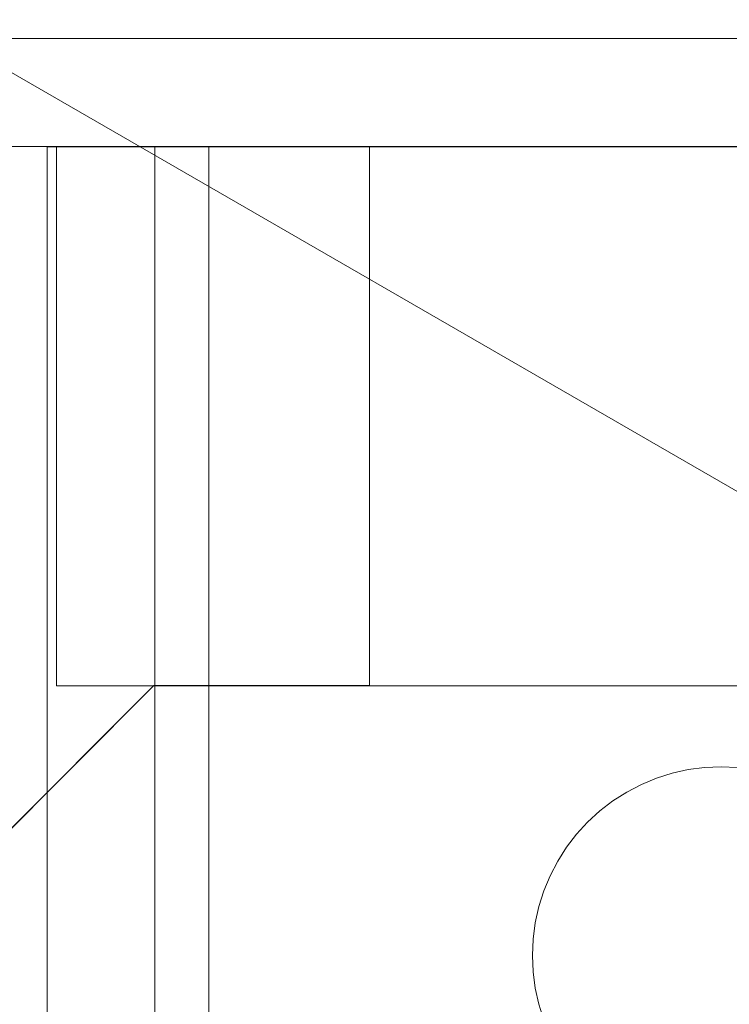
# Model space of a CAD drawing. Header units: inches. Extents: x -412 to -304, y -62 to 18.
# Tile 643 of 656: x -361.183 to -360.665, y -3.118 to -2.399. Entities that reach past the tile are written whole.
import ezdxf

# ---------------------------------------------------------------- set-up
doc = ezdxf.new("R2010")
doc.units = ezdxf.units.IN
doc.header["$LTSCALE"] = 32
doc.header["$MEASUREMENT"] = 0
doc.linetypes.add('Dash Style-1', pattern=[0.083328, 0.041656, -0.041672])
for name, color, linetype, lineweight in [('Black', 7, 'Continuous', 18), ('DashLine', 7, 'Continuous', 13), ('DashLineFill', 7, 'Dash Style-1', 13), ('Drawing', 7, 'Continuous', 18), ('Metal_HtAdjMech', 7, 'Continuous', 18), ('Metal_MP', 7, 'Continuous', 5), ('None', 7, 'Continuous', 18), ('SolidLine', 7, 'Continuous', 15), ('Wood_1-H', 7, 'Continuous', 13)]:
    doc.layers.add(name, color=color, linetype=linetype, lineweight=lineweight)

# ---------------------------------------------------------------- blocks, each defined once
blk = doc.blocks.new('Group-20')
at = {"layer": 'Black'}
for points in [[(-34.54794, 16.53613, 28.9791), (34.54794, 16.53613, 28.9791), (34.54794, -16.53613, 28.9791), (-34.54794, -16.53613, 28.9791)], [(-34.54794, 16.53613, 27.70079), (34.54794, 16.53613, 27.70079), (34.54794, -16.53613, 27.70079), (-34.54794, -16.53613, 27.70079)]]:
    blk.add_3dface(points, dxfattribs=at)
at = {"layer": 'Wood_1-H'}
for points in [[(-35.96494, 17.95313, 28.99879), (35.96494, 17.95313, 28.99879), (35.96494, -17.95313, 28.99879), (-35.96494, -17.95313, 28.99879)], [(-35.96494, 17.95313, 28.9791), (35.96494, 17.95313, 28.9791), (35.96494, -17.95313, 28.9791), (-35.96494, -17.95313, 28.9791)]]:
    blk.add_3dface(points, dxfattribs=at)
blk = doc.blocks.new('MP-Leg-502-89 (3D)')
at = {"layer": 'Metal_MP', "invisible_edges": 8}
for points in [[(-1.84436, 0.25, 5.29509), (-19.27102, 0.25, 1.8125), (-19.27102, -0.25, 1.8125), (-1.84436, -0.25, 5.29509)], [(-1.84436, -0.25, 2.30255), (-19.27102, -0.25, 0.3125), (-19.27102, 0.25, 0.3125), (-1.84436, 0.25, 2.30255)]]:
    blk.add_3dface(points, dxfattribs=at)
at = {"layer": 'Metal_MP'}
for points in [[(-1.84436, 0.25, 5.29509), (-1.84436, 0.25, 2.30255), (-19.27102, 0.25, 0.3125), (-19.27102, 0.25, 1.8125)], [(-1.84436, -0.25, 2.30255), (-1.84436, -0.25, 5.29509), (-19.27102, -0.25, 1.8125), (-19.27102, -0.25, 0.3125)]]:
    blk.add_3dface(points, dxfattribs=at)
blk = doc.blocks.new('MPHtAdjLeg-16-NoCable (3D)')
at = {"layer": 'DashLine', "color": 7, "rotation": 59.99999999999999}
blk.add_blockref('MP-Leg-502-89 (3D)', (0, 0), dxfattribs=at)
blk = doc.blocks.new('MpHtAdjBase-3 (3D)')
at = {"layer": 'Black', "color": 7}
blk.add_blockref('MPHtAdjLeg-16-NoCable (3D)', (-21.55512, 0), dxfattribs=at)
blk = doc.blocks.new('TEK04-FrameA (3D)')
at = {"layer": 'Metal_HtAdjMech'}
for points, invisible_edges in [([(0, -0.37402, 10.11811), (0, 0.37402, 10.11811), (0, 0.37402, 10.03937), (0, -0.37402, 10.03937)], 10), ([(0.45276, 0, 10.11811), (0.45328, 0.01201, 10.11811), (0, 0.37402, 10.11811), (0, -0.37402, 10.11811)], 10), ([(2.17736, -0.13727, 10.03937), (9.25197, 0.37402, 10.03937), (0, -0.37402, 10.03937)], 11), ([(0.45328, 0.01201, 10.03937), (0.45276, 0, 10.03937), (0, -0.37402, 10.03937), (0, 0.37402, 10.03937)], 10), ([(9.25197, 0.37402, 10.03937), (20.57087, 0.37402, 10.03937), (20.57087, -0.37402, 10.03937), (0, -0.37402, 10.03937)], 8), ([(0.3937, 0.37402, 11.53543), (0.3937, -0.37402, 11.53543), (0.3937, -0.37402, 11.61417), (0.3937, 0.37402, 11.61417)], 10), ([(0.45328, 0.01201, 10.03937), (0.45328, 0.01201, 10.11811), (0.45276, 0, 10.11811), (0.45276, 0, 10.03937)], 5), ([(0, -0.37402, 10.11811), (0.45328, -0.01201, 10.11811), (0.45276, 0, 10.11811)], 9), ([(0, -0.37402, 10.03937), (0.45276, 0, 10.03937), (0.45328, -0.01201, 10.03937)], 9), ([(0.45276, 0, 10.03937), (0.45276, 0, 10.11811), (0.45328, -0.01201, 10.11811), (0.45328, -0.01201, 10.03937)], 5), ([(0.60256, -0.13727, 10.03937), (2.02756, 0, 10.03937), (2.02808, -0.01201, 10.03937)], 9), ([(2.02756, 0, 10.03937), (0.60256, -0.13727, 10.03937), (0.61448, -0.1357, 10.03937)], 9), ([(2.02756, 0, 10.03937), (0.61448, -0.1357, 10.03937), (0.62622, -0.1331, 10.03937)], 9), ([(0.45485, -0.02393, 10.11811), (0.45328, -0.01201, 10.11811), (0, -0.37402, 10.11811)], 10), ([(0.60256, -0.13727, 10.03937), (2.02808, -0.01201, 10.03937), (2.02965, -0.02393, 10.03937), (0, -0.37402, 10.03937)], 13), ([(0, -0.37402, 10.03937), (0.45328, -0.01201, 10.03937), (0.45485, -0.02393, 10.03937)], 9), ([(0.45328, -0.01201, 10.03937), (0.45328, -0.01201, 10.11811), (0.45485, -0.02393, 10.11811), (0.45485, -0.02393, 10.03937)], 5), ([(0, -0.37402, 10.11811), (0.45745, -0.03566, 10.11811), (0.45485, -0.02393, 10.11811)], 9), ([(0, -0.37402, 10.03937), (2.02965, -0.02393, 10.03937), (2.03225, -0.03566, 10.03937)], 9), ([(0.45485, -0.02393, 10.03937), (0.45745, -0.03566, 10.03937), (0, -0.37402, 10.03937)], 10), ([(0.45485, -0.02393, 10.03937), (0.45485, -0.02393, 10.11811), (0.45745, -0.03566, 10.11811), (0.45745, -0.03566, 10.03937)], 5), ([(0.46107, -0.04713, 10.11811), (0.45745, -0.03566, 10.11811), (0, -0.37402, 10.11811)], 10), ([(0, -0.37402, 10.03937), (2.03225, -0.03566, 10.03937), (2.03587, -0.04713, 10.03937)], 9), ([(0, -0.37402, 10.03937), (0.45745, -0.03566, 10.03937), (0.46107, -0.04713, 10.03937)], 9), ([(0.45745, -0.03566, 10.03937), (0.45745, -0.03566, 10.11811), (0.46107, -0.04713, 10.11811), (0.46107, -0.04713, 10.03937)], 5), ([(0, -0.37402, 10.11811), (0.46567, -0.05823, 10.11811), (0.46107, -0.04713, 10.11811)], 9), ([(2.03587, -0.04713, 10.03937), (2.04047, -0.05823, 10.03937), (0, -0.37402, 10.03937)], 10), ([(0.46107, -0.04713, 10.03937), (0.46567, -0.05823, 10.03937), (0, -0.37402, 10.03937)], 10), ([(0.46107, -0.04713, 10.03937), (0.46107, -0.04713, 10.11811), (0.46567, -0.05823, 10.11811), (0.46567, -0.05823, 10.03937)], 5), ([(0, -0.37402, 10.11811), (0.47122, -0.0689, 10.11811), (0.46567, -0.05823, 10.11811)], 9), ([(2.04047, -0.05823, 10.03937), (2.04602, -0.0689, 10.03937), (0, -0.37402, 10.03937)], 10), ([(0.46567, -0.05823, 10.03937), (0.47122, -0.0689, 10.03937), (0, -0.37402, 10.03937)], 10), ([(0.46567, -0.05823, 10.03937), (0.46567, -0.05823, 10.11811), (0.47122, -0.0689, 10.11811), (0.47122, -0.0689, 10.03937)], 5), ([(0, -0.37402, 10.11811), (0.47768, -0.07904, 10.11811), (0.47122, -0.0689, 10.11811)], 9), ([(2.04602, -0.0689, 10.03937), (2.05248, -0.07904, 10.03937), (0, -0.37402, 10.03937)], 10), ([(0.47122, -0.0689, 10.03937), (0.47768, -0.07904, 10.03937), (0, -0.37402, 10.03937)], 10), ([(0.47122, -0.0689, 10.03937), (0.47122, -0.0689, 10.11811), (0.47768, -0.07904, 10.11811), (0.47768, -0.07904, 10.03937)], 5), ([(0.48499, -0.08857, 10.11811), (0.47768, -0.07904, 10.11811), (0, -0.37402, 10.11811)], 10), ([(0, -0.37402, 10.03937), (2.05248, -0.07904, 10.03937), (2.0598, -0.08857, 10.03937)], 9), ([(0, -0.37402, 10.03937), (0.47768, -0.07904, 10.03937), (0.48499, -0.08857, 10.03937)], 9), ([(0.47768, -0.07904, 10.03937), (0.47768, -0.07904, 10.11811), (0.48499, -0.08857, 10.11811), (0.48499, -0.08857, 10.03937)], 5), ([(0, -0.37402, 10.11811), (0.49312, -0.09744, 10.11811), (0.48499, -0.08857, 10.11811)], 9), ([(2.0598, -0.08857, 10.03937), (2.06792, -0.09744, 10.03937), (0, -0.37402, 10.03937)], 10), ([(0.48499, -0.08857, 10.03937), (0.49312, -0.09744, 10.03937), (0, -0.37402, 10.03937)], 10), ([(0.48499, -0.08857, 10.03937), (0.48499, -0.08857, 10.11811), (0.49312, -0.09744, 10.11811), (0.49312, -0.09744, 10.03937)], 5), ([(0.50198, -0.10556, 10.11811), (0.49312, -0.09744, 10.11811), (0, -0.37402, 10.11811)], 10), ([(0, -0.37402, 10.03937), (0.49312, -0.09744, 10.03937), (0.50198, -0.10556, 10.03937)], 9), ([(2.06792, -0.09744, 10.03937), (2.07678, -0.10556, 10.03937), (0, -0.37402, 10.03937)], 10), ([(0.49312, -0.09744, 10.03937), (0.49312, -0.09744, 10.11811), (0.50198, -0.10556, 10.11811), (0.50198, -0.10556, 10.03937)], 5), ([(0, -0.37402, 10.11811), (0.51152, -0.11288, 10.11811), (0.50198, -0.10556, 10.11811)], 9), ([(0, -0.37402, 10.03937), (2.07678, -0.10556, 10.03937), (2.08632, -0.11288, 10.03937)], 9), ([(0.50198, -0.10556, 10.03937), (0.51152, -0.11288, 10.03937), (0, -0.37402, 10.03937)], 10), ([(0.50198, -0.10556, 10.03937), (0.50198, -0.10556, 10.11811), (0.51152, -0.11288, 10.11811), (0.51152, -0.11288, 10.03937)], 5), ([(0.52165, -0.11933, 10.11811), (0.51152, -0.11288, 10.11811), (0, -0.37402, 10.11811)], 10), ([(0, -0.37402, 10.03937), (0.51152, -0.11288, 10.03937), (0.52165, -0.11933, 10.03937)], 9), ([(2.08632, -0.11288, 10.03937), (2.09646, -0.11933, 10.03937), (0, -0.37402, 10.03937)], 10), ([(0.51152, -0.11288, 10.03937), (0.51152, -0.11288, 10.11811), (0.52165, -0.11933, 10.11811), (0.52165, -0.11933, 10.03937)], 5), ([(0, -0.37402, 10.11811), (0.53232, -0.12488, 10.11811), (0.52165, -0.11933, 10.11811)], 9), ([(0.52165, -0.11933, 10.03937), (0.53232, -0.12488, 10.03937), (0, -0.37402, 10.03937)], 10), ([(2.09646, -0.11933, 10.03937), (2.10712, -0.12488, 10.03937), (0, -0.37402, 10.03937)], 10), ([(0.52165, -0.11933, 10.03937), (0.52165, -0.11933, 10.11811), (0.53232, -0.12488, 10.11811), (0.53232, -0.12488, 10.03937)], 5), ([(0.54342, -0.12949, 10.11811), (0.53232, -0.12488, 10.11811), (0, -0.37402, 10.11811)], 10), ([(0, -0.37402, 10.03937), (0.53232, -0.12488, 10.03937), (0.54342, -0.12949, 10.03937)], 9), ([(0, -0.37402, 10.03937), (2.10712, -0.12488, 10.03937), (2.11823, -0.12949, 10.03937)], 9), ([(0.53232, -0.12488, 10.03937), (0.53232, -0.12488, 10.11811), (0.54342, -0.12949, 10.11811), (0.54342, -0.12949, 10.03937)], 5), ([(0, -0.37402, 10.11811), (0.55489, -0.1331, 10.11811), (0.54342, -0.12949, 10.11811)], 9), ([(0.54342, -0.12949, 10.03937), (0.55489, -0.1331, 10.03937), (0, -0.37402, 10.03937)], 10), ([(2.11823, -0.12949, 10.03937), (2.12969, -0.1331, 10.03937), (0, -0.37402, 10.03937)], 10), ([(2.16535, -0.1378, 10.11811), (0.62622, -0.1331, 10.11811), (0, -0.37402, 10.11811)], 11), ([(0.62622, -0.1331, 10.11811), (0.61448, -0.1357, 10.11811), (0, -0.37402, 10.11811)], 10), ([(0.56662, -0.1357, 10.11811), (0.55489, -0.1331, 10.11811), (0, -0.37402, 10.11811)], 10), ([(0, -0.37402, 10.03937), (2.12969, -0.1331, 10.03937), (2.14143, -0.1357, 10.03937)], 9), ([(0, -0.37402, 10.03937), (0.55489, -0.1331, 10.03937), (0.56662, -0.1357, 10.03937)], 9), ([(0, -0.37402, 10.11811), (0.57854, -0.13727, 10.11811), (0.56662, -0.1357, 10.11811)], 9), ([(0, -0.37402, 10.11811), (0.61448, -0.1357, 10.11811), (0.60256, -0.13727, 10.11811)], 9), ([(2.14143, -0.1357, 10.03937), (2.15334, -0.13727, 10.03937), (0, -0.37402, 10.03937)], 10), ([(0.56662, -0.1357, 10.03937), (0.57854, -0.13727, 10.03937), (0, -0.37402, 10.03937)], 10), ([(0.54342, -0.12949, 10.03937), (0.54342, -0.12949, 10.11811), (0.55489, -0.1331, 10.11811), (0.55489, -0.1331, 10.03937)], 5), ([(0.55489, -0.1331, 10.03937), (0.55489, -0.1331, 10.11811), (0.56662, -0.1357, 10.11811), (0.56662, -0.1357, 10.03937)], 5), ([(0.56662, -0.1357, 10.03937), (0.56662, -0.1357, 10.11811), (0.57854, -0.13727, 10.11811), (0.57854, -0.13727, 10.03937)], 5), ([(0.60256, -0.13727, 10.03937), (0.60256, -0.13727, 10.11811), (0.61448, -0.1357, 10.11811), (0.61448, -0.1357, 10.03937)], 5), ([(0.61448, -0.1357, 10.03937), (0.61448, -0.1357, 10.11811), (0.62622, -0.1331, 10.11811), (0.62622, -0.1331, 10.03937)], 5), ([(0.62622, -0.1331, 10.03937), (0.62622, -0.1331, 10.11811), (0.63768, -0.12949, 10.11811), (0.63768, -0.12949, 10.03937)], 5), ([(0, -0.37402, 10.11811), (2.17736, -0.13727, 10.11811), (2.16535, -0.1378, 10.11811)], 9), ([(0, -0.37402, 10.11811), (0.59055, -0.1378, 10.11811), (0.57854, -0.13727, 10.11811)], 9), ([(0.60256, -0.13727, 10.11811), (0.59055, -0.1378, 10.11811), (0, -0.37402, 10.11811)], 10), ([(2.17736, -0.13727, 10.11811), (0, -0.37402, 10.11811), (20.57087, -0.37402, 10.11811)], 9), ([(0, -0.37402, 10.03937), (2.16535, -0.1378, 10.03937), (2.17736, -0.13727, 10.03937)], 9), ([(2.15334, -0.13727, 10.03937), (2.16535, -0.1378, 10.03937), (0, -0.37402, 10.03937)], 10), ([(0, -0.37402, 10.03937), (0.59055, -0.1378, 10.03937), (0.60256, -0.13727, 10.03937)], 9), ([(0.57854, -0.13727, 10.03937), (0.59055, -0.1378, 10.03937), (0, -0.37402, 10.03937)], 10), ([(0.57854, -0.13727, 10.03937), (0.57854, -0.13727, 10.11811), (0.59055, -0.1378, 10.11811), (0.59055, -0.1378, 10.03937)], 5), ([(0.59055, -0.1378, 10.03937), (0.59055, -0.1378, 10.11811), (0.60256, -0.13727, 10.11811), (0.60256, -0.13727, 10.03937)], 5), ([(0, -0.37745, 11.53528), (0, -0.37402, 11.53543), (0.3937, -0.37402, 11.53543)], 8), ([(0.3937, -0.37402, 11.53543), (8.3624, -0.37402, 11.53543), (8.3624, -0.37745, 11.53528), (0, -0.37745, 11.53528)], 12), ([(0, -0.37745, 10.11826), (20.57087, -0.37745, 10.11826), (20.57087, -0.37402, 10.11811), (0, -0.37402, 10.11811)], 1), ([(0, -0.37402, 10.03937), (20.57087, -0.37402, 10.03937), (20.57087, -0.38377, 10.03977), (0, -0.38377, 10.03977)], 4), ([(0, -0.37402, 10.03937), (0, -0.38377, 10.03977), (0, -0.37745, 10.11826), (0, -0.37402, 10.11811)], 10), ([(0, -0.48537, 11.53543), (0, -0.37402, 11.53543), (0, -0.37745, 11.53528)], 8), ([(0, -0.37745, 11.53528), (8.3624, -0.37745, 11.53528), (8.3624, -0.38085, 11.53483), (0, -0.38085, 11.53483)], 5), ([(0, -0.38085, 10.11871), (20.57087, -0.38085, 10.11871), (20.57087, -0.37745, 10.11826), (0, -0.37745, 10.11826)], 5), ([(0, -0.38085, 10.11871), (0, -0.37745, 10.11826), (0, -0.38377, 10.03977), (0, -0.39346, 10.04098)], 10), ([(0, -0.37745, 11.53528), (0, -0.38085, 11.53483), (0, -0.48537, 11.53543)], 10), ([(0, -0.38085, 11.53483), (8.3624, -0.38085, 11.53483), (8.3624, -0.38421, 11.53409), (0, -0.38421, 11.53409)], 5), ([(0, -0.38421, 10.11945), (20.57087, -0.38421, 10.11945), (20.57087, -0.38085, 10.11871), (0, -0.38085, 10.11871)], 5), ([(0, -0.39346, 10.04098), (0, -0.40301, 10.04298), (0, -0.38421, 10.11945), (0, -0.38085, 10.11871)], 10), ([(0, -0.38085, 11.53483), (0, -0.38421, 11.53409), (0, -0.48537, 11.53543)], 10), ([(0.3937, -0.37402, 11.53543), (0.3937, -0.44176, 11.59281), (0.3937, -0.43307, 11.59835)], 9), ([(0.3937, -0.37402, 11.53543), (0.3937, -0.48106, 11.54598), (0.3937, -0.4763, 11.55512)], 9), ([(0.3937, -0.43307, 11.59835), (0.3937, -0.42393, 11.60311), (0.3937, -0.41441, 11.60705), (0.3937, -0.37402, 11.53543)], 12), ([(0.3937, -0.4763, 11.55512), (0.3937, -0.47077, 11.56381), (0.3937, -0.46449, 11.57198), (0.3937, -0.37402, 11.53543)], 12), ([(0.3937, -0.41441, 11.60705), (0.3937, -0.40458, 11.61015), (0.3937, -0.37402, 11.53543)], 10), ([(0.3937, -0.37402, 11.53543), (0.3937, -0.485, 11.53646), (0.3937, -0.48106, 11.54598)], 9), ([(0.3937, -0.40458, 11.61015), (0.3937, -0.39453, 11.61238), (0.3937, -0.37402, 11.53543)], 10), ([(0.3937, -0.46449, 11.57198), (0.3937, -0.45753, 11.57958), (0.3937, -0.37402, 11.53543)], 10), ([(0.3937, -0.45753, 11.57958), (0.3937, -0.44994, 11.58654), (0.3937, -0.44176, 11.59281), (0.3937, -0.37402, 11.53543)], 12), ([(0.3937, -0.37402, 11.53543), (0.3937, -0.48537, 11.53543), (0.3937, -0.485, 11.53646)], 8), ([(0.3937, -0.39453, 11.61238), (0.3937, -0.38431, 11.61372), (0.3937, -0.37402, 11.61417), (0.3937, -0.37402, 11.53543)], 12), ([(0.3937, -0.38431, 11.61372), (8.3624, -0.38431, 11.61372), (8.3624, -0.37402, 11.61417), (0.3937, -0.37402, 11.61417)], 1), ([(0, -0.38377, 10.03977), (20.57087, -0.38377, 10.03977), (20.57087, -0.39346, 10.04098), (0, -0.39346, 10.04098)], 5), ([(0, -0.38421, 11.53409), (8.3624, -0.38421, 11.53409), (8.3624, -0.38748, 11.53306), (0, -0.38748, 11.53306)], 5), ([(0, -0.38748, 10.12048), (20.57087, -0.38748, 10.12048), (20.57087, -0.38421, 10.11945), (0, -0.38421, 10.11945)], 5), ([(0, -0.40301, 10.04298), (0, -0.41237, 10.04577), (0, -0.38748, 10.12048), (0, -0.38421, 10.11945)], 10), ([(0, -0.38421, 11.53409), (0, -0.38748, 11.53306), (0, -0.48537, 11.53543)], 10), ([(0, -0.38748, 11.53306), (8.3624, -0.38748, 11.53306), (8.3624, -0.39065, 11.53174), (0, -0.39065, 11.53174)], 5), ([(0, -0.39065, 10.1218), (20.57087, -0.39065, 10.1218), (20.57087, -0.38748, 10.12048), (0, -0.38748, 10.12048)], 5), ([(0, -0.39065, 10.1218), (0, -0.38748, 10.12048), (0, -0.41237, 10.04577), (0, -0.42146, 10.04932)], 10), ([(0, -0.48537, 11.53543), (0, -0.38748, 11.53306), (0, -0.39065, 11.53174)], 9), ([(0.3937, -0.39453, 11.61238), (8.3624, -0.39453, 11.61238), (8.3624, -0.38431, 11.61372), (0.3937, -0.38431, 11.61372)], 5), ([(0, -0.39065, 11.53174), (8.3624, -0.39065, 11.53174), (8.3624, -0.3937, 11.53016), (0, -0.3937, 11.53016)], 5), ([(0, -0.3937, 10.12338), (20.57087, -0.3937, 10.12338), (20.57087, -0.39065, 10.1218), (0, -0.39065, 10.1218)], 5), ([(0, -0.42146, 10.04932), (0, -0.43023, 10.05361), (0, -0.3937, 10.12338), (0, -0.39065, 10.1218)], 10), ([(0, -0.39065, 11.53174), (0, -0.3937, 11.53016), (0, -0.48537, 11.53543)], 10), ([(0, -0.39346, 10.04098), (20.57087, -0.39346, 10.04098), (20.57087, -0.40301, 10.04298), (0, -0.40301, 10.04298)], 5), ([(0, -0.3937, 11.53016), (8.3624, -0.3937, 11.53016), (8.3624, -0.3966, 11.52831), (0, -0.3966, 11.52831)], 5), ([(0, -0.3966, 10.12523), (20.57087, -0.3966, 10.12523), (20.57087, -0.3937, 10.12338), (0, -0.3937, 10.12338)], 5), ([(0, -0.3966, 10.12523), (0, -0.3937, 10.12338), (0, -0.43023, 10.05361), (0, -0.43862, 10.0586)], 10), ([(0, -0.48537, 11.53543), (0, -0.3937, 11.53016), (0, -0.3966, 11.52831)], 9), ([(0.3937, -0.40458, 11.61015), (8.3624, -0.40458, 11.61015), (8.3624, -0.39453, 11.61238), (0.3937, -0.39453, 11.61238)], 5), ([(0, -0.3966, 11.52831), (8.3624, -0.3966, 11.52831), (8.3624, -0.39932, 11.52622), (0, -0.39932, 11.52622)], 5), ([(0, -0.39932, 10.12732), (20.57087, -0.39932, 10.12732), (20.57087, -0.3966, 10.12523), (0, -0.3966, 10.12523)], 5), ([(0, -0.43862, 10.0586), (0, -0.44656, 10.06427), (0, -0.39932, 10.12732), (0, -0.3966, 10.12523)], 10), ([(0, -0.3966, 11.52831), (0, -0.39932, 11.52622), (0, -0.48537, 11.53543)], 10), ([(0, -0.39932, 11.52622), (8.3624, -0.39932, 11.52622), (8.3624, -0.40185, 11.5239), (0, -0.40185, 11.5239)], 5), ([(0, -0.40185, 10.12964), (20.57087, -0.40185, 10.12964), (20.57087, -0.39932, 10.12732), (0, -0.39932, 10.12732)], 5), ([(0, -0.48537, 11.53543), (0, -0.39932, 11.52622), (0, -0.40185, 11.5239)], 9), ([(0, -0.40185, 10.12964), (0, -0.39932, 10.12732), (0, -0.44656, 10.06427), (0, -0.45401, 10.07058)], 10), ([(0, -0.40185, 11.5239), (8.3624, -0.40185, 11.5239), (8.3624, -0.40417, 11.52137), (0, -0.40417, 11.52137)], 5), ([(0, -0.40417, 10.13217), (20.57087, -0.40417, 10.13217), (20.57087, -0.40185, 10.12964), (0, -0.40185, 10.12964)], 5), ([(0, -0.40185, 10.12964), (0, -0.45401, 10.07058), (0, -0.46091, 10.07749)], 9), ([(0, -0.46091, 10.07749), (0, -0.46722, 10.08494), (0, -0.40417, 10.13217), (0, -0.40185, 10.12964)], 10), ([(0, -0.40185, 11.5239), (0, -0.40417, 11.52137), (0, -0.48537, 11.53543)], 10), ([(0, -0.40301, 10.04298), (20.57087, -0.40301, 10.04298), (20.57087, -0.41237, 10.04577), (0, -0.41237, 10.04577)], 5), ([(0, -0.40417, 11.52137), (8.3624, -0.40417, 11.52137), (8.3624, -0.40627, 11.51864), (0, -0.40627, 11.51864)], 5), ([(0, -0.40627, 10.1349), (20.57087, -0.40627, 10.1349), (20.57087, -0.40417, 10.13217), (0, -0.40417, 10.13217)], 5), ([(0, -0.40627, 10.1349), (0, -0.40417, 10.13217), (0, -0.46722, 10.08494), (0, -0.47289, 10.09288)], 10), ([(0, -0.48537, 11.53543), (0, -0.40417, 11.52137), (0, -0.40627, 11.51864)], 9), ([(0, -0.40627, 11.51864), (8.3624, -0.40627, 11.51864), (8.3624, -0.40811, 11.51575), (0, -0.40811, 11.51575)], 5), ([(0, -0.40811, 10.1378), (20.57087, -0.40811, 10.1378), (20.57087, -0.40627, 10.1349), (0, -0.40627, 10.1349)], 5), ([(0, -0.40811, 10.1378), (0, -0.40627, 10.1349), (0, -0.47289, 10.09288), (0, -0.47789, 10.10127)], 10), ([(0, -0.48537, 11.53543), (0, -0.40627, 11.51864), (0, -0.40811, 11.51575)], 9), ([(0, -0.40811, 11.51575), (8.3624, -0.40811, 11.51575), (8.3624, -0.4097, 11.5127), (0, -0.4097, 11.5127)], 5), ([(0, -0.4097, 10.14084), (20.57087, -0.4097, 10.14084), (20.57087, -0.40811, 10.1378), (0, -0.40811, 10.1378)], 5), ([(0, -0.47789, 10.10127), (0, -0.48218, 10.11004), (0, -0.4097, 10.14084), (0, -0.40811, 10.1378)], 10), ([(0, -0.40811, 11.51575), (0, -0.4097, 11.5127), (0, -0.48537, 11.53543)], 10), ([(0, -0.4097, 11.5127), (8.3624, -0.4097, 11.5127), (8.3624, -0.41101, 11.50953), (0, -0.41101, 11.50953)], 5), ([(0, -0.41101, 10.14401), (20.57087, -0.41101, 10.14401), (20.57087, -0.4097, 10.14084), (0, -0.4097, 10.14084)], 5), ([(0, -0.48537, 11.53543), (0, -0.4097, 11.5127), (0, -0.41101, 11.50953)], 9), ([(0, -0.41101, 10.14401), (0, -0.4097, 10.14084), (0, -0.48218, 10.11004), (0, -0.48573, 10.11913)], 10), ([(0.3937, -0.41441, 11.60705), (8.3624, -0.41441, 11.60705), (8.3624, -0.40458, 11.61015), (0.3937, -0.40458, 11.61015)], 5), ([(0, -0.41101, 11.50953), (8.3624, -0.41101, 11.50953), (8.3624, -0.41204, 11.50625), (0, -0.41204, 11.50625)], 5), ([(0, -0.41204, 10.14729), (20.57087, -0.41204, 10.14729), (20.57087, -0.41101, 10.14401), (0, -0.41101, 10.14401)], 5), ([(0, -0.4881, 11.52663), (0, -0.48537, 11.53543), (0, -0.41101, 11.50953), (0, -0.41204, 11.50625)], 10), ([(0, -0.41204, 10.14729), (0, -0.41101, 10.14401), (0, -0.48573, 10.11913), (0, -0.48851, 10.12849)], 10), ([(0, -0.41204, 11.50625), (8.3624, -0.41204, 11.50625), (8.3624, -0.41279, 11.5029), (0, -0.41279, 11.5029)], 5), ([(0, -0.41279, 10.15064), (20.57087, -0.41279, 10.15064), (20.57087, -0.41204, 10.14729), (0, -0.41204, 10.14729)], 5), ([(0, -0.48851, 10.12849), (0, -0.49052, 10.13804), (0, -0.41279, 10.15064), (0, -0.41204, 10.14729)], 10), ([(0, -0.41204, 11.50625), (0, -0.41279, 11.5029), (0, -0.49033, 11.51657), (0, -0.4881, 11.52663)], 10), ([(0, -0.41237, 10.04577), (20.57087, -0.41237, 10.04577), (20.57087, -0.42146, 10.04932), (0, -0.42146, 10.04932)], 5), ([(0, -0.41279, 11.5029), (8.3624, -0.41279, 11.5029), (8.3624, -0.41324, 11.49949), (0, -0.41324, 11.49949)], 5), ([(0, -0.41324, 10.15405), (20.57087, -0.41324, 10.15405), (20.57087, -0.41279, 10.15064), (0, -0.41279, 10.15064)], 5), ([(0, -0.49168, 11.50636), (0, -0.49033, 11.51657), (0, -0.41279, 11.5029), (0, -0.41324, 11.49949)], 10), ([(0, -0.41324, 10.15405), (0, -0.41279, 10.15064), (0, -0.49052, 10.13804), (0, -0.49172, 10.14773)], 10), ([(0, -0.41324, 11.49949), (8.3624, -0.41324, 11.49949), (8.3624, -0.41339, 11.49606), (0, -0.41339, 11.49606)], 1), ([(0, -0.41339, 10.15748), (20.57087, -0.41339, 10.15748), (20.57087, -0.41324, 10.15405), (0, -0.41324, 10.15405)], 4), ([(0, -0.49213, 11.49606), (0, -0.49168, 11.50636), (0, -0.41324, 11.49949), (0, -0.41339, 11.49606)], 10), ([(0, -0.41339, 10.15748), (0, -0.41324, 10.15405), (0, -0.49172, 10.14773), (0, -0.49213, 10.15748)], 10), ([(0, -0.41339, 10.15748), (6.5599, -0.41339, 10.92956), (6.56585, -0.41339, 10.90273)], 9), ([(0, -0.41339, 10.15748), (1.45669, -0.41339, 10.66929), (1.48414, -0.41339, 10.67049)], 9), ([(1.48414, -0.41339, 10.67049), (6.55632, -0.41339, 10.9568), (6.5599, -0.41339, 10.92956), (0, -0.41339, 10.15748)], 13), ([(0, -0.41339, 10.15748), (1.34897, -0.41339, 10.68829), (1.37518, -0.41339, 10.68002)], 9), ([(6.56585, -0.41339, 10.90273), (6.57411, -0.41339, 10.87653), (0, -0.41339, 10.15748)], 10), ([(1.37518, -0.41339, 10.68002), (1.402, -0.41339, 10.67408), (0, -0.41339, 10.15748)], 10), ([(0, -0.41339, 10.15748), (1.14293, -0.41339, 10.9568), (1.14652, -0.41339, 10.92956)], 9), ([(0, -0.41339, 11.49606), (1.15246, -0.41339, 11.06577), (1.14652, -0.41339, 11.03894)], 9), ([(0, -0.41339, 10.15748), (6.59731, -0.41339, 10.82677), (6.61208, -0.41339, 10.8036)], 9), ([(6.57411, -0.41339, 10.87653), (6.58463, -0.41339, 10.85114), (0, -0.41339, 10.15748)], 10), ([(1.402, -0.41339, 10.67408), (1.42924, -0.41339, 10.67049), (0, -0.41339, 10.15748)], 10), ([(0, -0.41339, 10.15748), (1.29921, -0.41339, 10.71149), (1.32358, -0.41339, 10.6988)], 9), ([(0, -0.41339, 10.15748), (1.21542, -0.41339, 10.7818), (1.23398, -0.41339, 10.76154)], 9), ([(0, -0.41339, 10.15748), (0, -0.41339, 11.49606), (1.14173, -0.41339, 10.98425), (1.14293, -0.41339, 10.9568)], 10), ([(1.14652, -0.41339, 11.03894), (1.14293, -0.41339, 11.0117), (0, -0.41339, 11.49606)], 10), ([(0, -0.41339, 11.49606), (1.18393, -0.41339, 11.14173), (1.17124, -0.41339, 11.11736)], 9), ([(6.61208, -0.41339, 10.8036), (6.6288, -0.41339, 10.7818), (0, -0.41339, 10.15748)], 10), ([(6.6288, -0.41339, 10.7818), (6.64737, -0.41339, 10.76154), (0, -0.41339, 10.15748)], 10), ([(1.42924, -0.41339, 10.67049), (1.45669, -0.41339, 10.66929), (0, -0.41339, 10.15748)], 10), ([(0, -0.41339, 10.15748), (1.27604, -0.41339, 10.72625), (1.29921, -0.41339, 10.71149)], 9), ([(1.23398, -0.41339, 10.76154), (1.25424, -0.41339, 10.74298), (0, -0.41339, 10.15748)], 10), ([(1.14293, -0.41339, 11.0117), (1.14173, -0.41339, 10.98425), (0, -0.41339, 11.49606)], 10), ([(1.17124, -0.41339, 11.11736), (1.16073, -0.41339, 11.09197), (0, -0.41339, 11.49606)], 10), ([(6.58463, -0.41339, 10.85114), (6.59731, -0.41339, 10.82677), (0, -0.41339, 10.15748)], 10), ([(1.25424, -0.41339, 10.74298), (1.27604, -0.41339, 10.72625), (0, -0.41339, 10.15748)], 10), ([(0, -0.41339, 10.15748), (1.17124, -0.41339, 10.85114), (1.18393, -0.41339, 10.82677)], 9), ([(0, -0.41339, 10.15748), (1.15246, -0.41339, 10.90273), (1.16073, -0.41339, 10.87653)], 9), ([(1.16073, -0.41339, 11.09197), (1.15246, -0.41339, 11.06577), (0, -0.41339, 11.49606)], 10), ([(1.51139, -0.41339, 11.29443), (1.48414, -0.41339, 11.29801), (0, -0.41339, 11.49606), (8.3624, -0.41339, 11.49606)], 10), ([(0, -0.41339, 10.15748), (6.84263, -0.41339, 10.67049), (6.87008, -0.41339, 10.66929)], 9), ([(1.32358, -0.41339, 10.6988), (1.34897, -0.41339, 10.68829), (0, -0.41339, 10.15748)], 10), ([(1.18393, -0.41339, 10.82677), (1.19869, -0.41339, 10.8036), (0, -0.41339, 10.15748)], 10), ([(1.14652, -0.41339, 10.92956), (1.15246, -0.41339, 10.90273), (0, -0.41339, 10.15748)], 10), ([(0, -0.41339, 11.49606), (1.21542, -0.41339, 11.1867), (1.19869, -0.41339, 11.16491)], 9), ([(0, -0.41339, 10.15748), (6.81539, -0.41339, 10.67408), (6.84263, -0.41339, 10.67049)], 9), ([(6.87008, -0.41339, 10.66929), (20.57087, -0.41339, 10.15748), (0, -0.41339, 10.15748)], 9), ([(0, -0.41339, 10.15748), (6.68942, -0.41339, 10.72625), (6.7126, -0.41339, 10.71149)], 9), ([(1.19869, -0.41339, 10.8036), (1.21542, -0.41339, 10.7818), (0, -0.41339, 10.15748)], 10), ([(1.19869, -0.41339, 11.16491), (1.18393, -0.41339, 11.14173), (0, -0.41339, 11.49606)], 10), ([(0, -0.41339, 11.49606), (1.29921, -0.41339, 11.25702), (1.27604, -0.41339, 11.24225)], 9), ([(0, -0.41339, 11.49606), (1.34897, -0.41339, 11.28022), (1.32358, -0.41339, 11.2697)], 9), ([(0, -0.41339, 11.49606), (1.402, -0.41339, 11.29443), (1.37518, -0.41339, 11.28848)], 9), ([(0, -0.41339, 11.49606), (1.45669, -0.41339, 11.29921), (1.42924, -0.41339, 11.29801)], 9), ([(1.48414, -0.41339, 11.29801), (1.45669, -0.41339, 11.29921), (0, -0.41339, 11.49606)], 10), ([(0, -0.41339, 10.15748), (6.76236, -0.41339, 10.68829), (6.78856, -0.41339, 10.68002)], 9), ([(6.7126, -0.41339, 10.71149), (6.73697, -0.41339, 10.6988), (0, -0.41339, 10.15748)], 10), ([(6.73697, -0.41339, 10.6988), (6.76236, -0.41339, 10.68829), (0, -0.41339, 10.15748)], 10), ([(1.16073, -0.41339, 10.87653), (1.17124, -0.41339, 10.85114), (0, -0.41339, 10.15748)], 10), ([(1.32358, -0.41339, 11.2697), (1.29921, -0.41339, 11.25702), (0, -0.41339, 11.49606)], 10), ([(1.42924, -0.41339, 11.29801), (1.402, -0.41339, 11.29443), (0, -0.41339, 11.49606)], 10), ([(1.37518, -0.41339, 11.28848), (1.34897, -0.41339, 11.28022), (0, -0.41339, 11.49606)], 10), ([(6.78856, -0.41339, 10.68002), (6.81539, -0.41339, 10.67408), (0, -0.41339, 10.15748)], 10), ([(0, -0.41339, 11.49606), (1.25424, -0.41339, 11.22553), (1.23398, -0.41339, 11.20696)], 9), ([(0, -0.41339, 10.15748), (6.64737, -0.41339, 10.76154), (6.66763, -0.41339, 10.74298)], 9), ([(1.27604, -0.41339, 11.24225), (1.25424, -0.41339, 11.22553), (0, -0.41339, 11.49606)], 10), ([(6.66763, -0.41339, 10.74298), (6.68942, -0.41339, 10.72625), (0, -0.41339, 10.15748)], 10), ([(1.23398, -0.41339, 11.20696), (1.21542, -0.41339, 11.1867), (0, -0.41339, 11.49606)], 10), ([(0, -0.49213, 10.15748), (0, -0.49213, 11.49606), (0, -0.41339, 11.49606), (0, -0.41339, 10.15748)], 10), ([(0.3937, -0.42393, 11.60311), (8.3624, -0.42393, 11.60311), (8.3624, -0.41441, 11.60705), (0.3937, -0.41441, 11.60705)], 5), ([(0, -0.42146, 10.04932), (20.57087, -0.42146, 10.04932), (20.57087, -0.43023, 10.05361), (0, -0.43023, 10.05361)], 5), ([(0.3937, -0.43307, 11.59835), (8.3624, -0.43307, 11.59835), (8.3624, -0.42393, 11.60311), (0.3937, -0.42393, 11.60311)], 5), ([(0, -0.43023, 10.05361), (20.57087, -0.43023, 10.05361), (20.57087, -0.43862, 10.0586), (0, -0.43862, 10.0586)], 5), ([(0.3937, -0.44176, 11.59281), (8.3624, -0.44176, 11.59281), (8.3624, -0.43307, 11.59835), (0.3937, -0.43307, 11.59835)], 5), ([(0, -0.43862, 10.0586), (20.57087, -0.43862, 10.0586), (20.57087, -0.44656, 10.06427), (0, -0.44656, 10.06427)], 5), ([(0.3937, -0.44994, 11.58654), (8.3624, -0.44994, 11.58654), (8.3624, -0.44176, 11.59281), (0.3937, -0.44176, 11.59281)], 5), ([(0, -0.44656, 10.06427), (20.57087, -0.44656, 10.06427), (20.57087, -0.45401, 10.07058), (0, -0.45401, 10.07058)], 5), ([(0.3937, -0.45753, 11.57958), (8.3624, -0.45753, 11.57958), (8.3624, -0.44994, 11.58654), (0.3937, -0.44994, 11.58654)], 5), ([(0, -0.45401, 10.07058), (20.57087, -0.45401, 10.07058), (20.57087, -0.46091, 10.07749), (0, -0.46091, 10.07749)], 5), ([(0.3937, -0.46449, 11.57198), (8.3624, -0.46449, 11.57198), (8.3624, -0.45753, 11.57958), (0.3937, -0.45753, 11.57958)], 5), ([(0, -0.46091, 10.07749), (20.57087, -0.46091, 10.07749), (20.57087, -0.46722, 10.08494), (0, -0.46722, 10.08494)], 5), ([(0, -0.46722, 10.08494), (20.57087, -0.46722, 10.08494), (20.57087, -0.47289, 10.09288), (0, -0.47289, 10.09288)], 5), ([(0.3937, -0.47077, 11.56381), (8.3624, -0.47077, 11.56381), (8.3624, -0.46449, 11.57198), (0.3937, -0.46449, 11.57198)], 5), ([(0, -0.47289, 10.09288), (20.57087, -0.47289, 10.09288), (20.57087, -0.47789, 10.10127), (0, -0.47789, 10.10127)], 5), ([(0.3937, -0.4763, 11.55512), (8.3624, -0.4763, 11.55512), (8.3624, -0.47077, 11.56381), (0.3937, -0.47077, 11.56381)], 5), ([(0, -0.47789, 10.10127), (20.57087, -0.47789, 10.10127), (20.57087, -0.48218, 10.11004), (0, -0.48218, 10.11004)], 5), ([(0.3937, -0.48106, 11.54598), (8.3624, -0.48106, 11.54598), (8.3624, -0.4763, 11.55512), (0.3937, -0.4763, 11.55512)], 5), ([(0.3937, -0.485, 11.53646), (8.3624, -0.485, 11.53646), (8.3624, -0.48106, 11.54598), (0.3937, -0.48106, 11.54598)], 5), ([(0, -0.48218, 10.11004), (20.57087, -0.48218, 10.11004), (20.57087, -0.48573, 10.11913), (0, -0.48573, 10.11913)], 5), ([(0.3937, -0.48537, 11.53543), (0, -0.48537, 11.53543), (0, -0.4881, 11.52663), (8.3624, -0.4881, 11.52663)], 12), ([(0, -0.48573, 10.11913), (20.57087, -0.48573, 10.11913), (20.57087, -0.48851, 10.12849), (0, -0.48851, 10.12849)], 5), ([(0, -0.49033, 11.51657), (8.3624, -0.49033, 11.51657), (8.3624, -0.4881, 11.52663), (0, -0.4881, 11.52663)], 5), ([(0, -0.48851, 10.12849), (20.57087, -0.48851, 10.12849), (20.57087, -0.49052, 10.13804), (0, -0.49052, 10.13804)], 5), ([(8.3624, -0.485, 11.53646), (0.3937, -0.485, 11.53646), (0.3937, -0.48537, 11.53543)], 9), ([(0.3937, -0.48537, 11.53543), (8.3624, -0.4881, 11.52663), (8.3624, -0.485, 11.53646)], 9), ([(0, -0.49168, 11.50636), (8.3624, -0.49168, 11.50636), (8.3624, -0.49033, 11.51657), (0, -0.49033, 11.51657)], 5), ([(0, -0.49052, 10.13804), (20.57087, -0.49052, 10.13804), (20.57087, -0.49172, 10.14773), (0, -0.49172, 10.14773)], 5), ([(0, -0.49213, 11.49606), (8.3624, -0.49213, 11.49606), (8.3624, -0.49168, 11.50636), (0, -0.49168, 11.50636)], 4), ([(0, -0.49172, 10.14773), (20.57087, -0.49172, 10.14773), (20.57087, -0.49213, 10.15748), (0, -0.49213, 10.15748)], 1), ([(0, -0.49213, 11.49606), (6.81539, -0.49213, 11.29443), (6.84263, -0.49213, 11.29801)], 9), ([(0, -0.49213, 11.49606), (6.68942, -0.49213, 11.24225), (6.7126, -0.49213, 11.25702)], 9), ([(6.84263, -0.49213, 11.29801), (8.3624, -0.49213, 11.49606), (0, -0.49213, 11.49606)], 9), ([(0, -0.49213, 11.49606), (6.76236, -0.49213, 11.28022), (6.78856, -0.49213, 11.28848)], 9), ([(6.7126, -0.49213, 11.25702), (6.73697, -0.49213, 11.2697), (0, -0.49213, 11.49606)], 10), ([(6.73697, -0.49213, 11.2697), (6.76236, -0.49213, 11.28022), (0, -0.49213, 11.49606)], 10), ([(6.78856, -0.49213, 11.28848), (6.81539, -0.49213, 11.29443), (0, -0.49213, 11.49606)], 10), ([(0, -0.49213, 11.49606), (1.37518, -0.49213, 11.28848), (1.402, -0.49213, 11.29443)], 9), ([(0, -0.49213, 11.49606), (1.14293, -0.49213, 11.0117), (1.14652, -0.49213, 11.03894)], 9), ([(0, -0.49213, 10.15748), (1.15246, -0.49213, 10.90273), (1.14652, -0.49213, 10.92956)], 9), ([(6.58463, -0.49213, 11.11736), (0, -0.49213, 11.49606), (1.45669, -0.49213, 11.29921), (1.48414, -0.49213, 11.29801)], 11), ([(0, -0.49213, 11.49606), (1.34897, -0.49213, 11.28022), (1.37518, -0.49213, 11.28848)], 9), ([(0, -0.49213, 11.49606), (1.29921, -0.49213, 11.25702), (1.32358, -0.49213, 11.2697)], 9), ([(0, -0.49213, 11.49606), (1.25424, -0.49213, 11.22553), (1.27604, -0.49213, 11.24225)], 9), ([(0, -0.49213, 11.49606), (1.16073, -0.49213, 11.09197), (1.17124, -0.49213, 11.11736)], 9), ([(0, -0.49213, 11.49606), (1.14173, -0.49213, 10.98425), (1.14293, -0.49213, 11.0117)], 9), ([(1.14652, -0.49213, 10.92956), (1.14293, -0.49213, 10.9568), (0, -0.49213, 10.15748)], 10), ([(0, -0.49213, 10.15748), (1.25424, -0.49213, 10.74298), (1.23398, -0.49213, 10.76154)], 9), ([(0, -0.49213, 10.15748), (1.34897, -0.49213, 10.68829), (1.32358, -0.49213, 10.6988)], 9), ([(0, -0.49213, 11.49606), (6.64737, -0.49213, 11.20696), (6.66763, -0.49213, 11.22553)], 9), ([(1.402, -0.49213, 11.29443), (1.42924, -0.49213, 11.29801), (0, -0.49213, 11.49606)], 10), ([(1.27604, -0.49213, 11.24225), (1.29921, -0.49213, 11.25702), (0, -0.49213, 11.49606)], 10), ([(0, -0.49213, 11.49606), (1.15246, -0.49213, 11.06577), (1.16073, -0.49213, 11.09197)], 9), ([(1.14293, -0.49213, 10.9568), (1.14173, -0.49213, 10.98425), (0, -0.49213, 11.49606), (0, -0.49213, 10.15748)], 10), ([(0, -0.49213, 10.15748), (1.19869, -0.49213, 10.8036), (1.18393, -0.49213, 10.82677)], 9), ([(0, -0.49213, 10.15748), (1.27604, -0.49213, 10.72625), (1.25424, -0.49213, 10.74298)], 9), ([(1.32358, -0.49213, 10.6988), (1.29921, -0.49213, 10.71149), (0, -0.49213, 10.15748)], 10), ([(0, -0.49213, 10.15748), (1.402, -0.49213, 10.67408), (1.37518, -0.49213, 10.68002)], 9), ([(6.66763, -0.49213, 11.22553), (6.68942, -0.49213, 11.24225), (0, -0.49213, 11.49606)], 10), ([(0, -0.49213, 11.49606), (6.61208, -0.49213, 11.16491), (6.6288, -0.49213, 11.1867)], 9), ([(0, -0.49213, 11.49606), (6.58463, -0.49213, 11.11736), (6.59731, -0.49213, 11.14173)], 9), ([(1.32358, -0.49213, 11.2697), (1.34897, -0.49213, 11.28022), (0, -0.49213, 11.49606)], 10), ([(1.14652, -0.49213, 11.03894), (1.15246, -0.49213, 11.06577), (0, -0.49213, 11.49606)], 10), ([(0, -0.49213, 10.15748), (1.17124, -0.49213, 10.85114), (1.16073, -0.49213, 10.87653)], 9), ([(0, -0.49213, 10.15748), (1.21542, -0.49213, 10.7818), (1.19869, -0.49213, 10.8036)], 9), ([(1.29921, -0.49213, 10.71149), (1.27604, -0.49213, 10.72625), (0, -0.49213, 10.15748)], 10), ([(0, -0.49213, 10.15748), (1.42924, -0.49213, 10.67049), (1.402, -0.49213, 10.67408)], 9), ([(6.59731, -0.49213, 11.14173), (6.61208, -0.49213, 11.16491), (0, -0.49213, 11.49606)], 10), ([(1.42924, -0.49213, 11.29801), (1.45669, -0.49213, 11.29921), (0, -0.49213, 11.49606)], 10), ([(0, -0.49213, 11.49606), (1.18393, -0.49213, 11.14173), (1.19869, -0.49213, 11.16491)], 9), ([(1.16073, -0.49213, 10.87653), (1.15246, -0.49213, 10.90273), (0, -0.49213, 10.15748)], 10), ([(1.23398, -0.49213, 10.76154), (1.21542, -0.49213, 10.7818), (0, -0.49213, 10.15748)], 10), ([(0, -0.49213, 10.15748), (1.45669, -0.49213, 10.66929), (1.42924, -0.49213, 10.67049)], 9), ([(6.6288, -0.49213, 11.1867), (6.64737, -0.49213, 11.20696), (0, -0.49213, 11.49606)], 10), ([(0, -0.49213, 11.49606), (1.21542, -0.49213, 11.1867), (1.23398, -0.49213, 11.20696)], 9), ([(1.17124, -0.49213, 11.11736), (1.18393, -0.49213, 11.14173), (0, -0.49213, 11.49606)], 10), ([(1.37518, -0.49213, 10.68002), (1.34897, -0.49213, 10.68829), (0, -0.49213, 10.15748)], 10), ([(0, -0.49213, 10.15748), (1.53821, -0.49213, 10.68002), (1.51139, -0.49213, 10.67408)], 9), ([(1.23398, -0.49213, 11.20696), (1.25424, -0.49213, 11.22553), (0, -0.49213, 11.49606)], 10), ([(1.18393, -0.49213, 10.82677), (1.17124, -0.49213, 10.85114), (0, -0.49213, 10.15748)], 10), ([(0, -0.49213, 10.15748), (20.57087, -0.49213, 10.15748), (1.56442, -0.49213, 10.68829), (1.53821, -0.49213, 10.68002)], 10), ([(1.51139, -0.49213, 10.67408), (1.48414, -0.49213, 10.67049), (0, -0.49213, 10.15748)], 10), ([(1.19869, -0.49213, 11.16491), (1.21542, -0.49213, 11.1867), (0, -0.49213, 11.49606)], 10), ([(1.48414, -0.49213, 10.67049), (1.45669, -0.49213, 10.66929), (0, -0.49213, 10.15748)], 10)]:
    blk.add_3dface(points, dxfattribs=dict(at, invisible_edges=invisible_edges))
for points in [[(8.3624, -0.37402, 11.61417), (8.3624, 0.37402, 11.61417), (0.3937, 0.37402, 11.61417), (0.3937, -0.37402, 11.61417)], [(8.3624, 0.37402, 11.53543), (8.3624, -0.37402, 11.53543), (0.3937, -0.37402, 11.53543), (0.3937, 0.37402, 11.53543)], [(0, -0.48537, 11.53543), (0.3937, -0.48537, 11.53543), (0.3937, -0.37402, 11.53543), (0, -0.37402, 11.53543)]]:
    blk.add_3dface(points, dxfattribs=at)
blk = doc.blocks.new('TEK04-Frame (3D)')
at = {"layer": 'DashLineFill', "color": 7, "transparency": 33554687}
blk.add_blockref('TEK04-FrameA (3D)', (-1.4565, -2.59843, -11.69291), dxfattribs=at)
blk = doc.blocks.new('TIEndPipe-500 (3D)')
at = {"layer": 'Metal_HtAdjMech'}
for points, invisible_edges in [([(-1.53543, 9.12843, -0.95645), (-1.53543, 3.74006, -2.12598), (-1.53543, -9.82703, -0.07874), (-1.53543, 9.86172, -0.07874)], 10), ([(-1.45669, -2.85508, -0.07874), (-1.45669, 2.88977, -0.07874), (-1.53543, 9.86172, -0.07874), (-1.53543, -9.82703, -0.07874)], 10), ([(-1.53543, -9.82703, -0.07874), (-1.53543, 3.74006, -2.12598), (-1.53543, -3.74006, -2.12353)], 9), ([(-1.45669, 2.88977, -0.15748), (-1.45669, -2.85508, -0.15748), (-1.45669, 3.74006, -2.12598)], 11), ([(-1.45669, -3.74006, -2.12353), (-1.45669, 3.74006, -2.12598), (-1.45669, -2.85508, -0.15748)], 10), ([(-1.45669, 2.88977, -0.15748), (-1.45669, 2.88977, -0.07874), (-1.45669, -2.85508, -0.07874), (-1.45669, -2.85508, -0.15748)], 8), ([(-1.45669, -2.85508, -0.07874), (-1.53543, -9.82703, -0.07874), (-1.10236, -7.46112, -0.07874)], 11), ([(-1.45669, -2.85508, -0.15748), (-1.45669, -9.82703, -0.15748), (-1.45669, -9.21356, -0.88859), (-1.45669, -9.09375, -0.95645)], 8), ([(-1.45669, -9.09375, -0.95645), (-1.45669, -3.74006, -2.12353), (-1.45669, -2.85508, -0.15748)], 10), ([(-1.10236, -4.50836, -0.07874), (-1.45669, -2.85508, -0.07874), (-1.02362, -7.32474, -0.07874)], 11), ([(-1.10236, -7.46112, -0.07874), (-1.08126, -7.38238, -0.07874), (-1.45669, -2.85508, -0.07874)], 10), ([(-1.08126, -7.38238, -0.07874), (-1.02362, -7.32474, -0.07874), (-1.45669, -2.85508, -0.07874)], 10), ([(-1.10236, -4.50836, -0.07874), (-0.94488, -3.13067, -0.07874), (-1.06299, -3.01256, -0.07874), (-1.45669, -2.85508, -0.07874)], 13), ([(-1.06299, -3.01256, -0.07874), (-1.06299, -2.85508, -0.07874), (-1.45669, -2.85508, -0.07874)], 8), ([(-1.45669, -2.85508, -0.15748), (-0.86614, -7.32474, -0.15748), (-0.94488, -7.30364, -0.15748)], 9), ([(-1.45669, -2.85508, -0.15748), (-0.8085, -7.38238, -0.15748), (-0.86614, -7.32474, -0.15748)], 9), ([(-0.8085, -7.38238, -0.15748), (-1.45669, -2.85508, -0.15748), (-1.10236, -4.50836, -0.15748)], 11), ([(-1.45669, -2.85508, -0.15748), (-1.08126, -7.38238, -0.15748), (-1.10236, -7.46112, -0.15748)], 9), ([(-0.94488, -7.30364, -0.15748), (-1.02362, -7.32474, -0.15748), (-1.45669, -2.85508, -0.15748)], 10), ([(-1.45669, -2.85508, -0.15748), (-0.86614, -4.37198, -0.15748), (-0.94488, -4.35088, -0.15748)], 9), ([(-1.45669, -2.85508, -0.15748), (-1.02362, -7.32474, -0.15748), (-1.08126, -7.38238, -0.15748)], 9), ([(-1.45669, -2.85508, -0.15748), (-0.8085, -4.42962, -0.15748), (-0.86614, -4.37198, -0.15748)], 9), ([(-1.45669, -2.85508, -0.15748), (-1.06299, -2.85508, -0.15748), (-1.06299, -3.01256, -0.15748)], 8), ([(-1.45669, -2.85508, -0.15748), (-1.02362, -4.37198, -0.15748), (-1.08126, -4.42962, -0.15748)], 9), ([(-0.8085, -4.42962, -0.15748), (-1.45669, -2.85508, -0.15748), (-1.06299, -3.01256, -0.15748)], 11), ([(-0.94488, -4.35088, -0.15748), (-1.02362, -4.37198, -0.15748), (-1.45669, -2.85508, -0.15748)], 10), ([(-1.08126, -4.42962, -0.15748), (-1.10236, -4.50836, -0.15748), (-1.45669, -2.85508, -0.15748)], 10), ([(-1.10236, -7.46112, -0.15748), (-1.45669, -9.82703, -0.15748), (-1.45669, -2.85508, -0.15748)], 9), ([(-1.06299, -3.01256, -0.15748), (-0.7874, -4.50836, -0.15748), (-0.8085, -4.42962, -0.15748)], 9), ([(-0.7874, -4.50836, -0.15748), (-1.06299, -3.01256, -0.15748), (-0.94488, -3.13067, -0.15748)], 9)]:
    blk.add_3dface(points, dxfattribs=dict(at, invisible_edges=invisible_edges))
for points in [[(-1.53543, 3.74006, -2.12598), (-1.45669, 3.74006, -2.12598), (-1.45669, -3.74006, -2.12353), (-1.53543, -3.74006, -2.12353)], [(-1.45669, -2.85508, -0.15748), (-1.45669, -2.85508, -0.07874), (-1.06299, -2.85508, -0.07874), (-1.06299, -2.85508, -0.15748)], [(-1.06299, -2.85508, -0.15748), (-1.06299, -2.85508, -0.07874), (-1.06299, -3.01256, -0.07874), (-1.06299, -3.01256, -0.15748)], [(-1.06299, -3.01256, -0.15748), (-1.06299, -3.01256, -0.07874), (-0.94488, -3.13067, -0.07874), (-0.94488, -3.13067, -0.15748)]]:
    blk.add_3dface(points, dxfattribs=at)
blk = doc.blocks.new('Group-23')
at = {"layer": 'None'}
blk.add_blockref('Group-20', (0, 0), dxfattribs=at)
at = {"layer": 'SolidLine', "color": 7}
for name, p in [('MpHtAdjBase-3 (3D)', (0, 0)), ('TIEndPipe-500 (3D)', (-21.55512, 0, 27.70079)), ('TEK04-Frame (3D)', (-21.55512, 0, 27.70079))]:
    blk.add_blockref(name, p, dxfattribs=at)
blk = doc.blocks.new('MP Ht Adju Rect Table (3D)')
at = {"layer": 'None'}
blk.add_blockref('Group-23', (0, 0), dxfattribs=at)
at = {"layer": 'Drawing', "color": 0, "flags": 1}
for tag in ['Tag', 'Catalog', 'Option1', 'Option2', 'Option3', 'Option4', 'Option5', 'Option6', 'Option7', 'Option8', 'Option9', 'Option10', 'Option11', 'Option12', 'Custom', 'FinishGroup', 'Discount', 'Item2', 'Item3', 'Item6', 'Item9', 'Item10', 'Item12', 'Item13', 'Item16', 'Item19', 'Item20', 'Item21', 'Item22', 'Item23', 'Item24', 'Item25', 'Item8', 'Item18', 'Item1', 'Item4', 'Item5', 'Item7', 'Item11', 'Item14', 'Item15', 'Item17']:
    blk.add_attdef(tag, (-16.60664, -46.53056), '', height=0.00709, dxfattribs=at)

msp = doc.modelspace()

# ---------------------------------------------------------------- block references
at = {"layer": 'Drawing', "rotation": 270}
msp.add_blockref('MP Ht Adju Rect Table (3D)', (-358.07283, -25.50309), dxfattribs=at)

doc.saveas('drawing.dxf')
